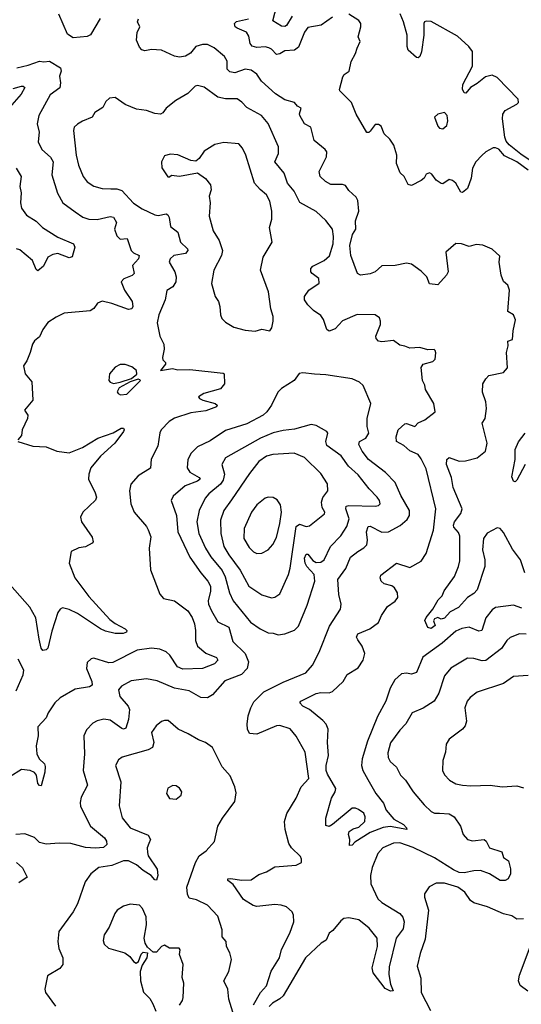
# Model space of a CAD drawing. Extents: x 2056909 to 2160450, y 827444 to 1016825.
# Tile 418 of 501: x 2111114 to 2114163, y 987673 to 993658. Entities that reach past the tile are written whole.
import ezdxf

# ---------------------------------------------------------------- set-up
doc = ezdxf.new("R2010")
doc.units = 0

msp = doc.modelspace()

# ---------------------------------------------------------------- linework, layer by layer
at = {"layer": '0CON10XD'}
for points in [[(2112769.9, 993680.1), (2112735, 993623.3), (2112725, 993616.7), (2112705, 993618.6), (2112652, 993652), (2112676.7, 993745)], [(2111603.3, 993665), (2111545, 993566.7), (2111525, 993556.7), (2111438.3, 993548.3), (2111405, 993570), (2111352.4, 993692.4)], [(2113924.5, 991205.5), (2113942.2, 991235), (2113950.5, 991295), (2113947.8, 991335), (2113926, 991395), (2113928.8, 991445), (2113946, 991475), (2113966.2, 991495), (2114055, 991513.3), (2114077.7, 991542.3), (2114073.3, 991635), (2114083.3, 991675), (2114080, 991705), (2114110, 991715), (2114112.7, 991767.3), (2114127.1, 991832.9), (2114115.8, 991865), (2114081.2, 991885), (2114090, 992015), (2114080, 992045), (2114055, 992066.7), (2114039.2, 992105), (2114028.6, 992185), (2114031.7, 992221.7), (2113985, 992262.5), (2113928.3, 992288.3), (2113888.3, 992291.7), (2113845, 992280), (2113800, 992295), (2113765, 992297.5), (2113703.1, 992245), (2113718.8, 992125), (2113708.8, 992105), (2113655, 992046.2), (2113605, 992053.3), (2113588, 992095), (2113555, 992130), (2113495, 992172.5), (2113465, 992177.5), (2113395, 992164.2), (2113315, 992162.5), (2113274.4, 992125.6), (2113245, 992113.1), (2113185, 992105.7), (2113168, 992115), (2113126.5, 992225), (2113120.9, 992285), (2113136.6, 992353.4), (2113157.9, 992385), (2113154.7, 992435.3), (2113174.3, 992495), (2113169.7, 992559.7), (2113159.3, 992579.3), (2113115, 992620.8), (2113095, 992650.8), (2113075, 992656.9), (2113005, 992655.6), (2112972.5, 992675), (2112939.4, 992705), (2112934.5, 992735), (2112978.9, 992825), (2112980, 992855), (2112970, 992870), (2112904.4, 992925), (2112883.8, 993005), (2112844, 993025), (2112817.5, 993075), (2112814.2, 993085.8), (2112825, 993120), (2112803, 993133), (2112785, 993155.8), (2112725, 993171.1), (2112668.1, 993208.1), (2112584.3, 993285), (2112555, 993328), (2112521.7, 993351.7), (2112485, 993358.5), (2112422.5, 993335), (2112390.5, 993340.5), (2112375, 993356.7), (2112375.6, 993405.6), (2112358.8, 993435), (2112296.4, 993486.4), (2112255, 993508.1), (2112225, 993507.1), (2112185, 993495.6), (2112151.9, 993455), (2112122.7, 993437.3), (2112085, 993430.8), (2112055, 993436), (2111975, 993473.6), (2111915, 993476.4), (2111875, 993470), (2111856.7, 993475), (2111841.4, 993491.4), (2111824.1, 993534.1), (2111828.8, 993581.2), (2111843.3, 993615), (2111830, 993645), (2111837, 993663)], [(2113015, 993674), (2112945.4, 993624.6), (2112865, 993610), (2112845, 993582.5), (2112808.9, 993491.1), (2112785, 993473.8), (2112725, 993468.6), (2112695, 993450), (2112675, 993446.9), (2112645, 993479.5), (2112628.3, 993488.3), (2112605, 993493.5), (2112555, 993489.1), (2112527.7, 993497.7), (2112514.2, 993514.3), (2112507.3, 993557.3), (2112493.3, 993583.3), (2112435, 993606.9), (2112424.3, 993615), (2112420, 993635), (2112432.5, 993647.5), (2112505, 993664.6)], [(2113922.5, 992832.5), (2113886.7, 992795), (2113866, 992755), (2113857.5, 992695), (2113835, 992632.5), (2113805, 992607.5), (2113795, 992610), (2113763.8, 992665), (2113745, 992681.2), (2113725, 992686.2), (2113685, 992660), (2113675, 992662.5), (2113645, 992683.8), (2113619.5, 992719.5), (2113605, 992726.7), (2113585, 992720), (2113572.5, 992695), (2113555, 992680), (2113495, 992651.2), (2113475, 992656.7), (2113450, 992705), (2113427.3, 992727.3), (2113404.5, 992784.5), (2113406.9, 992835), (2113387.5, 992895), (2113363, 992933), (2113330, 992965), (2113310.5, 993010.5), (2113295, 993021.2), (2113275, 993021.2), (2113245, 992980), (2113235, 992972), (2113223.3, 992973.3), (2113158.6, 993085), (2113131.4, 993155), (2113060, 993225), (2113057.5, 993235), (2113078.3, 993311.7), (2113085.8, 993324.2), (2113116, 993345), (2113128, 993405), (2113155, 993452.5), (2113166, 993485), (2113183.3, 993525), (2113171.2, 993555), (2113187.8, 993615), (2113187.8, 993635), (2113175, 993654.2), (2113115, 993692.5)], [(2114305, 992740.7), (2114160.6, 992840.6), (2114088.2, 992898.2), (2114070.8, 992920.8), (2114062.1, 992945), (2114047.9, 993055), (2114049.6, 993085), (2114063.5, 993106.5), (2114135, 993145.3), (2114144.7, 993155), (2114144.1, 993175), (2114015, 993306.2), (2113985, 993321.8), (2113945, 993311.8), (2113895, 993270.9), (2113853.4, 993246.6), (2113825, 993212.5), (2113815, 993213.3), (2113805.4, 993235.4), (2113807.2, 993265), (2113865, 993376.7), (2113866.4, 993465), (2113843.9, 993495), (2113775, 993557.5), (2113615, 993647.8), (2113585, 993649.1), (2113574.7, 993645.3), (2113570.4, 993635), (2113570, 993565), (2113556.5, 993463.5), (2113545.8, 993434.2), (2113535, 993426.2), (2113525, 993428), (2113475, 993473.3), (2113468.6, 993495), (2113469.4, 993565), (2113446.5, 993645), (2113426, 993695)], [(2111096.4, 993366.4), (2111165, 993381.5), (2111235, 993406.5), (2111261.5, 993401.5), (2111295, 993405.7), (2111362.5, 993365), (2111366.7, 993345), (2111356.2, 993315), (2111361.4, 993275), (2111357.5, 993245), (2111298.6, 993201.4), (2111231.4, 993075), (2111220.5, 993025), (2111231.8, 992975), (2111226.9, 992915), (2111249.1, 992869.1), (2111302.4, 992822.4), (2111318.5, 992795), (2111309.6, 992715), (2111344, 992604), (2111377.1, 992545), (2111450.4, 992490.4), (2111498.7, 992458.7), (2111535, 992446.7), (2111585, 992443.6), (2111665, 992462.7), (2111685, 992458.1), (2111701.9, 992425), (2111690, 992385), (2111705, 992343.8), (2111725, 992324.4), (2111768.3, 992328.3), (2111791.9, 992255), (2111805, 992241.9), (2111840, 992225), (2111835.6, 992205), (2111798.9, 992165), (2111810.6, 992115), (2111797.1, 992102.9), (2111746.2, 992083.8), (2111730.6, 992065), (2111751.5, 992015), (2111797.3, 991945), (2111802.2, 991915), (2111795, 991900.8), (2111775, 991897.3), (2111675, 991933.8), (2111615, 991948.1), (2111586.7, 991935), (2111565, 991903.3), (2111542.3, 991887.7), (2111385, 991874), (2111335, 991850.8), (2111285, 991818), (2111254.2, 991775), (2111235, 991730), (2111205, 991706.7), (2111191.2, 991685), (2111178.8, 991635), (2111157.5, 991585), (2111136.7, 991555), (2111147.5, 991505), (2111187.5, 991457.5), (2111193.8, 991345), (2111143.8, 991285), (2111163.3, 991255), (2111162, 991235), (2111128.8, 991165), (2111125, 991130), (2111103.3, 991105)], [(2111075, 993240.6), (2111125.3, 993255.3), (2111136, 993255), (2111145.3, 993245.3), (2111122.3, 993205), (2111053.1, 993125)], [(2114165, 990080), (2114115, 990100), (2114005, 990085.4), (2113985, 990070), (2113947.3, 990022.7), (2113922, 989945), (2113905, 989942.2), (2113845, 989964.5), (2113802, 989958), (2113765, 989940.9), (2113681.8, 989868.2), (2113565, 989782.5), (2113525, 989690.5), (2113495, 989679.5), (2113465, 989685.6), (2113435, 989681.5), (2113394.6, 989645), (2113365, 989594.2), (2113339.4, 989515), (2113287.7, 989422.3), (2113227, 989273), (2113194.8, 989165.2), (2113191.2, 989125), (2113200, 989095), (2113229, 989039), (2113278.5, 988955), (2113324.6, 988895), (2113342.2, 988852.2), (2113387.7, 988797.7), (2113445.7, 988765), (2113465.8, 988745), (2113467.5, 988735), (2113365, 988753.1), (2113322.3, 988747.7), (2113245, 988717.1), (2113151.9, 988658.1), (2113135, 988640.8), (2113118.3, 988638.3), (2113120, 988675), (2113112.5, 988705), (2113116.8, 988723.2), (2113140.5, 988739.5), (2113175, 988749.5), (2113212.2, 988785), (2113213.4, 988813.4), (2113205, 988833.8), (2113172.5, 988857.5), (2113155, 988865.8), (2113135, 988864.2), (2113016, 988765), (2112995, 988753.1), (2112975, 988760), (2112974.5, 988805), (2113009.4, 988925), (2113032.2, 988965), (2113036.2, 988985), (2112985, 989071.4), (2112977.3, 989095), (2112977.6, 989125), (2112990.6, 989185), (2112984.7, 989265.3), (2112988.8, 989345), (2112977.1, 989375), (2112957.2, 989397.2), (2112875.7, 989465.7), (2112834.3, 989485), (2112816.9, 989505), (2112822, 989515), (2112915, 989562), (2112945, 989567.5), (2112994.6, 989565.4), (2113015, 989573.5), (2113080.6, 989635), (2113105, 989678), (2113170.7, 989719.3), (2113202.2, 989765), (2113211.1, 989805), (2113195, 989850), (2113169.2, 989889.2), (2113160.5, 989905), (2113169.4, 989925), (2113242, 989955), (2113295, 989994), (2113312.6, 990037.4), (2113349.5, 990090.5), (2113395, 990123.3), (2113411.2, 990145), (2113410, 990175), (2113391.2, 990205), (2113375, 990215.8), (2113328.7, 990228.7), (2113310, 990245), (2113304.2, 990265), (2113309.3, 990280.7), (2113405, 990354.2), (2113485, 990328.6), (2113555, 990366.2), (2113585, 990413.3), (2113628.4, 990555), (2113642.5, 990685), (2113585, 990927.5), (2113555, 990989.4), (2113535.5, 991015), (2113485, 991038.1), (2113448.9, 991068.9), (2113404.2, 991095), (2113402.1, 991122.1), (2113414.3, 991165), (2113455, 991202), (2113465, 991204.2), (2113515, 991184.4), (2113535, 991207.1), (2113576.7, 991225), (2113640, 991275), (2113631.2, 991325), (2113580.6, 991410.6), (2113576.5, 991436.5), (2113562, 991465), (2113553.3, 991545), (2113566.4, 991563.6), (2113625, 991581.2), (2113640, 991595), (2113643.6, 991633.6), (2113638.3, 991648.3), (2113633.3, 991653.3), (2113595, 991651.2), (2113545, 991666), (2113485, 991660.8), (2113455, 991674), (2113425, 991678.8), (2113385, 991708.1), (2113315, 991700), (2113294.3, 991704.3), (2113280.5, 991720.5), (2113279.2, 991735), (2113306, 991805), (2113307.5, 991825), (2113300, 991845), (2113273.6, 991863.6), (2113165, 991867.1), (2113075, 991827.8), (2113031.2, 991778.8), (2112995, 991764.2), (2112980, 991775), (2112960, 991835), (2112945, 991860.8), (2112900.3, 991890.3), (2112865.7, 991925), (2112846, 991955), (2112844.3, 991975), (2112870.8, 992015), (2112935, 992056.7), (2112932.9, 992085), (2112891.4, 992115), (2112884.5, 992125), (2112884.5, 992145), (2112895, 992160.8), (2112964, 992195), (2112996.8, 992223.2), (2113019.1, 992295), (2113021.1, 992341.1), (2113014.4, 992385), (2112975, 992437.5), (2112915, 992492.5), (2112816.8, 992546.8), (2112783.1, 992615), (2112742.2, 992665), (2112721.9, 992725), (2112664.6, 992794.6), (2112686.5, 992845), (2112687.3, 992885), (2112625, 993028), (2112584.3, 993075), (2112495, 993124.3), (2112465, 993157.5), (2112435, 993178.1), (2112365, 993177.1), (2112317.9, 993187.9), (2112235, 993248.6), (2112195, 993259.2), (2112181.2, 993255), (2112135, 993210), (2112062.5, 993167.5), (2112005, 993120), (2111985, 993092), (2111970, 993085), (2111935, 993088.9), (2111885, 993106.7), (2111825, 993114.5), (2111755, 993143.6), (2111695, 993185.5), (2111659.1, 993180.9), (2111638.3, 993161.7), (2111620, 993125), (2111571.4, 993095), (2111554, 993065), (2111495, 993041.4), (2111465, 993022.5), (2111445.5, 993004.5), (2111440.5, 992985), (2111456.7, 992835), (2111470.6, 992775), (2111500.6, 992705), (2111525, 992673.1), (2111565, 992646.5), (2111615, 992631.5), (2111668.9, 992631.1), (2111705, 992631.1), (2111735, 992620.4), (2111805, 992543.9), (2111858.7, 992508.7), (2111935, 992472.5), (2111955, 992468.2), (2112005, 992478.1), (2112015, 992472.5), (2112023.5, 992455), (2112030.9, 992400.9), (2112075, 992365.8), (2112090.9, 992305), (2112134, 992265), (2112135.8, 992255), (2112122.4, 992237.6), (2112050, 992225), (2112028.1, 992205), (2112023.4, 992183.4), (2112056.5, 992125), (2112064.5, 992095), (2112063.1, 992065), (2112045.5, 992034.5), (2112008.3, 992011.7), (2111998.6, 991955), (2111960, 991865), (2111949.2, 991815), (2111966, 991735), (2111990, 991685), (2111992, 991655), (2111981.2, 991605), (2111985, 991590), (2112000, 991575), (2112000, 991565), (2111970, 991525), (2112041.9, 991538.1), (2112075, 991530), (2112148.3, 991531.7)], [(2113685, 992994), (2113710, 993015), (2113717, 993043), (2113711.2, 993075), (2113695, 993093.3), (2113655, 993084.2), (2113635.7, 993065), (2113655, 993011.2), (2113665, 992998.8), (2113685, 992994)], [(2112545, 991764.4), (2112585, 991778), (2112635, 991767.5), (2112646.7, 991785), (2112654, 991826), (2112654.3, 991855), (2112640.3, 991900.3), (2112625.6, 992005), (2112578.1, 992135), (2112594.6, 992215.4), (2112647.5, 992305), (2112632.9, 992395), (2112645.5, 992445), (2112647.3, 992495), (2112635, 992555.8), (2112613.1, 992593.1), (2112575, 992625.5), (2112541.2, 992665), (2112487.5, 992835), (2112468.3, 992878.3), (2112445, 992904), (2112355, 992912), (2112299.7, 992900.3), (2112235, 992858.8), (2112205.6, 992814.4), (2112185, 992798), (2112155, 992802.5), (2112075, 992837.1), (2112029.5, 992840.5), (2111995, 992831.2), (2111976.7, 992795), (2111978.3, 992758.3), (2112015, 992702.5), (2112025, 992702.5), (2112037, 992713), (2112085, 992707.5), (2112195, 992726.7), (2112242.7, 992692.7), (2112273.8, 992655), (2112278.8, 992625), (2112266.2, 992585), (2112271.2, 992545), (2112266.2, 992465), (2112290.8, 992375), (2112327, 992317), (2112346.9, 992255), (2112340, 992225), (2112294.7, 992135.3), (2112278.9, 992055), (2112302.2, 991975), (2112321.4, 991945), (2112330.8, 991915), (2112334.1, 991864.1), (2112342.3, 991842.3), (2112365, 991818.8), (2112415, 991789.2), (2112485, 991770), (2112545, 991764.4)], [(2114205, 992742.9), (2114135, 992794.6), (2114061, 992831), (2114025, 992870.6), (2114005, 992880), (2113991.3, 992878.7), (2113946.7, 992855), (2113922.5, 992832.5)], [(2111092.9, 992755), (2111122.9, 992705), (2111114.4, 992645), (2111122.9, 992605), (2111118.2, 992545), (2111125, 992512.9), (2111155, 992470), (2111214.1, 992434.1), (2111253.1, 992395), (2111345, 992337.1), (2111442, 992295), (2111449.2, 992275), (2111433.1, 992216.9), (2111415, 992210.4), (2111345, 992236.2), (2111315, 992231.6), (2111285.9, 992214.1), (2111259.1, 992160.9), (2111225, 992132.5), (2111215, 992140), (2111191.1, 992195), (2111115, 992260), (2111095, 992264.6)], [(2112148.3, 991531.7), (2112350, 991510), (2112356.7, 991505), (2112358, 991445), (2112335, 991414.2), (2112233.1, 991386.9), (2112201.2, 991365), (2112206.7, 991355), (2112226.7, 991345), (2112302.5, 991325), (2112313.3, 991315), (2112310, 991305), (2112245, 991280.8), (2112155, 991267.6), (2112055, 991236.9), (2112021.9, 991215), (2111974.3, 991165), (2111965, 991147.5), (2111953.1, 991065), (2111913.2, 990986.8), (2111908.9, 990931.1), (2111834.2, 990885), (2111790, 990835), (2111780.8, 990795), (2111789.4, 990715), (2111809.2, 990665), (2111885, 990576.7), (2111895, 990557.5), (2111911.2, 990515), (2111902, 990445), (2111910, 990315), (2111965.9, 990165.9), (2111988.8, 990138.8), (2112055, 990125.8), (2112135, 990064.5), (2112161.4, 990025), (2112176.5, 989985), (2112182.8, 989945), (2112182.3, 989885), (2112195, 989850.8), (2112245, 989808.2), (2112310.6, 989780.6), (2112318.9, 989765), (2112297.9, 989742.1), (2112225, 989714.6), (2112105, 989711.1), (2112073.8, 989725), (2112025.7, 989795.7), (2112004.7, 989814.7), (2111965, 989832.5), (2111915, 989836.9), (2111828, 989825), (2111679.4, 989750.6), (2111655, 989749.6), (2111565, 989777.5), (2111547.9, 989772.1), (2111525, 989750), (2111520, 989715), (2111552.5, 989635), (2111555, 989613.8), (2111537.7, 989602.3), (2111451.3, 989588.7), (2111360, 989535), (2111327.5, 989505), (2111287.5, 989445), (2111276, 989415), (2111225, 989358.8), (2111227.3, 989305), (2111214.7, 989245), (2111219.2, 989195), (2111233.5, 989165), (2111265.4, 989135.4), (2111268.3, 989118.3), (2111267.4, 989085), (2111245, 989000), (2111235, 989002), (2111224.6, 989015), (2111215.5, 989065), (2111205, 989082.9), (2111177.5, 989095), (2111125, 989100), (2111054.6, 989055.4)], [(2112535, 987670), (2112578.5, 987745), (2112613.2, 987785), (2112642.4, 987875), (2112693.5, 987955), (2112705, 988006), (2112755, 988105.8), (2112780.8, 988175), (2112778.5, 988215), (2112770, 988235), (2112734.7, 988264.7), (2112703.6, 988276.4), (2112665, 988280.4), (2112555, 988267.3), (2112532.6, 988272.6), (2112475, 988310), (2112411.6, 988401.6), (2112380, 988425), (2112380, 988435), (2112395, 988438.6), (2112465, 988427.5), (2112521.2, 988428.8), (2112568, 988462), (2112615, 988478.6), (2112665, 988508.9), (2112795, 988518.6), (2112825.8, 988535), (2112827.5, 988555), (2112821.4, 988571.4), (2112765, 988624.2), (2112750.3, 988650.3), (2112728.4, 988735), (2112722.8, 988785), (2112738, 988832), (2112795, 988926.2), (2112824.7, 988995.3), (2112871.1, 989045), (2112849.2, 989205), (2112795, 989302.5), (2112757.2, 989347.2), (2112695, 989368.1), (2112675, 989365.6), (2112555, 989315.5), (2112510, 989320), (2112497.8, 989345), (2112496.7, 989375), (2112503.4, 989426.6), (2112517.9, 989475), (2112537.7, 989512.3), (2112597.9, 989572.1), (2112715, 989631.9), (2112852.2, 989687.8), (2112894.3, 989735), (2112935, 989813.8), (2112997.9, 989972.1), (2113064.4, 990075), (2113068.6, 990105), (2113053.5, 990165), (2113046.9, 990255), (2113096.9, 990323.1), (2113125, 990390.6), (2113170, 990425), (2113205, 990447.1), (2113223.3, 990466.7), (2113227.9, 990495), (2113222.8, 990545), (2113232.6, 990577.4), (2113245, 990578.5), (2113315, 990543.4), (2113355, 990545.4), (2113426.4, 990583.6), (2113469.2, 990620.8), (2113482.7, 990645), (2113482.3, 990675), (2113431.3, 990765), (2113395.8, 990845.8), (2113336.5, 990905), (2113234.4, 990984.4), (2113195.3, 991035), (2113174.6, 991075), (2113180, 991095), (2113218, 991115), (2113235.8, 991145), (2113226.7, 991185), (2113225.4, 991235), (2113247.8, 991325), (2113200.8, 991435), (2113179.2, 991455), (2113135, 991474.3), (2112975, 991499.6), (2112905, 991503.5), (2112835, 991511.2), (2112812.7, 991507.3), (2112783.1, 991465), (2112705, 991416.2), (2112682.2, 991395), (2112645.4, 991314.6), (2112616.9, 991275), (2112594.4, 991255), (2112495, 991201.3), (2112365, 991160.4), (2112272.7, 991097.3), (2112195, 991061.5), (2112155.9, 991024.1), (2112135.3, 990984.7), (2112131.1, 990935), (2112147.3, 990907.3), (2112204.3, 990875), (2112210, 990865), (2112195, 990852.2), (2112120, 990825), (2112047.8, 990762.2), (2112035.6, 990735), (2112067.7, 990645), (2112075.4, 990545), (2112148, 990392), (2112214.8, 990294.8), (2112256.9, 990245), (2112273.2, 990215), (2112274.7, 990185), (2112259.6, 990125), (2112262.1, 990105), (2112280, 990065), (2112318.3, 989998.3), (2112385.4, 989965), (2112408.8, 989878.8), (2112484.8, 989804.8), (2112504.1, 989755), (2112496.5, 989713.5), (2112462.5, 989677.5), (2112360.2, 989639.8), (2112286.1, 989553.9), (2112255, 989535.5), (2112215, 989537.3), (2112145, 989577.8), (2112055, 989594.5), (2111950.2, 989640.2), (2111885, 989651.9), (2111791.1, 989638.9), (2111732.3, 989607.7), (2111714.7, 989585.3), (2111722.2, 989545), (2111773.8, 989485), (2111781.3, 989465), (2111775.3, 989405), (2111759.1, 989350.9), (2111745.5, 989344.5), (2111735, 989348.5), (2111665, 989399.5), (2111624.6, 989405.4), (2111585, 989395.6), (2111558.9, 989381.1), (2111519.3, 989340.7), (2111503.1, 989305), (2111507.5, 989195), (2111500.5, 989095), (2111525.5, 989005), (2111487.9, 988932.1), (2111480.9, 988899.1), (2111483.1, 988875), (2111544.5, 988755), (2111629.4, 988685), (2111642.2, 988665), (2111643.1, 988645), (2111623.1, 988626.9), (2111575, 988622), (2111515, 988626.8), (2111425, 988650.9), (2111355, 988652.9), (2111275.8, 988645.8), (2111235, 988656.7), (2111205, 988686.7), (2111145, 988708.8), (2111090, 988705)], [(2111685, 991447.1), (2111725, 991454), (2111792.7, 991477.3), (2111826.1, 991503.9), (2111823.8, 991525), (2111795, 991548), (2111755, 991562.9), (2111725, 991562.5), (2111695, 991546), (2111660, 991505), (2111655.9, 991465.9), (2111663.8, 991455), (2111685, 991447.1)], [(2111727.7, 991377.7), (2111765, 991381.4), (2111835, 991450), (2111847.5, 991465), (2111845, 991470), (2111835, 991472.5), (2111785, 991457.5), (2111718.8, 991421.2), (2111707, 991397), (2111712.5, 991385), (2111727.7, 991377.7)], [(2111103.8, 991095), (2111195, 991066), (2111275, 991061.2), (2111340, 991035), (2111415, 991026.2), (2111495, 991057.8), (2111588.8, 991115), (2111682.8, 991147.2), (2111730, 991175), (2111745.6, 991175.6), (2111750, 991165), (2111745.8, 991155), (2111692.3, 991085), (2111604.4, 991005.6), (2111546.1, 990935), (2111534.6, 990895), (2111533.1, 990865), (2111571.9, 990781.9), (2111580.8, 990755), (2111575, 990736.7), (2111498, 990665), (2111484.2, 990635), (2111490, 990605), (2111555, 990513.3), (2111560, 990485), (2111554.1, 990475.9), (2111515, 990453.8), (2111472.9, 990447.1), (2111427.5, 990425), (2111414.3, 990355), (2111448.6, 990265), (2111535, 990152.9), (2111662.7, 990012.7), (2111695, 989987.5), (2111754.5, 989954.5), (2111766, 989945), (2111764, 989935), (2111743.6, 989926.4), (2111695, 989926.5), (2111635, 989941.5), (2111604.5, 989954.5), (2111465, 990047.7), (2111415, 990073.3), (2111375, 990082.5), (2111360, 990075), (2111345, 990053.8), (2111309.3, 989940.7), (2111285, 989837.5), (2111275, 989826.7), (2111255, 989823.3), (2111245, 989837.5), (2111231.8, 989891.8), (2111212.4, 990022.4), (2111175, 990087.1), (2111055, 990225.6)], [(2112685, 989919.2), (2112725, 989924.3), (2112785, 989947.3), (2112808.5, 989971.5), (2112860.7, 990099.3), (2112907.3, 990245), (2112904.7, 990285), (2112860, 990335), (2112850, 990355), (2112846, 990384), (2112855, 990409.2), (2112865, 990410), (2112895, 990370.7), (2112915, 990358.7), (2112945, 990361.4), (2112964.6, 990375), (2113003.4, 990456.6), (2113065, 990521.2), (2113102.6, 990577.4), (2113116.7, 990625), (2113096.5, 990685), (2113099.1, 990700.9), (2113115, 990705.7), (2113275, 990701.8), (2113294.5, 990705.5), (2113305.7, 990715), (2113301.5, 990735), (2113287.5, 990755), (2113237.3, 990807.3), (2113171.4, 990891.4), (2113113.2, 990945), (2113067.1, 991007.1), (2112980.2, 991070.2), (2112974.6, 991095), (2112986.9, 991145), (2112981.4, 991155), (2112915, 991191.4), (2112885, 991197.1), (2112785, 991168.5), (2112715, 991161.3), (2112655, 991147.5), (2112578.1, 991115), (2112365.6, 990995), (2112343.3, 990955), (2112358, 990895), (2112351.3, 990858.7), (2112334.5, 990835.5), (2112264.1, 990775.9), (2112241.2, 990748.8), (2112204, 990675), (2112189.7, 990605), (2112203.4, 990535), (2112242.9, 990445), (2112275, 990393.8), (2112345, 990309.6), (2112362.2, 990272.2), (2112390, 990175), (2112410.8, 990125), (2112516.7, 989996.7), (2112574.7, 989954.7), (2112625, 989931.1), (2112655, 989929.4), (2112685, 989919.2)], [(2114183.2, 990295), (2114157.5, 990375), (2114109, 990439), (2114055, 990541.4), (2114035, 990565.5), (2114015, 990568.8), (2113955, 990536.1), (2113933.4, 990505), (2113927.3, 990435), (2113941.9, 990375), (2113941.6, 990335), (2113895, 990192.9), (2113875, 990170), (2113835, 990145.6), (2113781.9, 990085), (2113731.2, 990058.8), (2113695, 990020.9), (2113675.4, 990014.6), (2113655, 990024), (2113635, 990016.2), (2113628.8, 990005), (2113638.6, 989975), (2113615, 989957.5), (2113594, 989964), (2113576, 990006), (2113583.5, 990025), (2113624.5, 990075.5), (2113657.8, 990132.2), (2113681.4, 990155), (2113693.7, 990186.3), (2113757.5, 990272.5), (2113781.6, 990335), (2113788.2, 990368.2), (2113788.1, 990518.1), (2113781.2, 990541.2), (2113753.2, 990573.2), (2113750.5, 990585), (2113757.5, 990605), (2113794.1, 990655.9), (2113803.1, 990685), (2113748.8, 990815), (2113738.2, 990875), (2113708.5, 990955), (2113709.4, 990985), (2113725, 990997.1), (2113785, 990974.3), (2113824.2, 990975.8), (2113895, 990994.2), (2113945.5, 991034.5), (2113955.7, 991085), (2113924.5, 991205.5)], [(2114185.4, 990954.6), (2114135, 990858.8), (2114125, 990850), (2114115, 990852.5), (2114105, 990880), (2114126.2, 990985), (2114124.6, 991045), (2114145, 991093.1), (2114185.6, 991145)], [(2112645, 990144.3), (2112665, 990147.5), (2112695, 990168), (2112747.8, 990285), (2112758.8, 990325), (2112795, 990577.1), (2112815, 990591.1), (2112855, 990578.2), (2112875, 990582.5), (2112965.9, 990654.1), (2112968, 990665), (2112952.7, 990692.7), (2112947.5, 990725), (2112956.4, 990753.6), (2112987.8, 990795), (2112985, 990836.7), (2112945, 990900.6), (2112845, 990997.1), (2112783.1, 991023.1), (2112653.3, 991015), (2112615, 991005.3), (2112568.3, 990971.7), (2112510.4, 990899.6), (2112400.5, 990739.5), (2112353.8, 990675), (2112333.8, 990615), (2112336.8, 990535), (2112354.7, 990455), (2112384.7, 990405), (2112455, 990312.2), (2112506.7, 990215), (2112585, 990161.1), (2112645, 990144.3)], [(2112555, 990413.5), (2112585, 990414.4), (2112623.9, 990436.1), (2112651.7, 990468.3), (2112675, 990511.2), (2112695.4, 990595), (2112704.5, 990665), (2112698.5, 990708.5), (2112679.7, 990739.7), (2112654.4, 990754.4), (2112625, 990756.7), (2112605, 990749.4), (2112555, 990708.6), (2112522.7, 990665), (2112478.5, 990565), (2112476.9, 990505), (2112509.1, 990449.1), (2112535, 990423.6), (2112555, 990413.5)], [(2114192.8, 989922.8), (2114152.5, 989925), (2114095, 989902), (2114075, 989883.8), (2114042.2, 989835), (2113946.4, 989763.6), (2113925, 989761.2), (2113875, 989775.4), (2113835, 989776.4), (2113735, 989715.5), (2113695, 989670), (2113661.1, 989565), (2113634, 989515), (2113566.2, 989473.8), (2113499.5, 989445), (2113461.4, 989378.6), (2113425, 989340), (2113368.3, 989261.7), (2113352.4, 989202.4), (2113353.9, 989173.9), (2113365, 989148), (2113405, 989114), (2113428.6, 989065), (2113458.6, 989035), (2113505.7, 988965), (2113572, 988885), (2113615, 988844.2), (2113635.6, 988835.6), (2113664.5, 988834.5), (2113725, 988830.4), (2113755, 988811.5), (2113792.7, 988755), (2113810, 988705), (2113835, 988675.7), (2113865.7, 988665.7), (2113937.5, 988675), (2113950, 988665), (2113970, 988625), (2114045, 988600), (2114053.8, 988565), (2114084.2, 988544.2), (2114096.7, 988496.7), (2114097.1, 988465), (2114082, 988435), (2114064.6, 988425.4), (2114035, 988424.6), (2113970, 988465), (2113915, 988485.9), (2113875, 988484.2), (2113815, 988471.5), (2113785, 988474.8), (2113750.2, 988490.2), (2113635, 988563.5), (2113505, 988626.1), (2113424.7, 988654.7), (2113385, 988652), (2113321.9, 988625), (2113290.2, 988589.8), (2113256.7, 988505)], [(2111092.1, 989577.9), (2111135.6, 989675), (2111138.6, 989705), (2111105, 989770)], [(2114205, 989671.5), (2114115, 989666.5), (2114055, 989623.3), (2113895, 989570.8), (2113852.4, 989537.6), (2113834.2, 989515), (2113818.9, 989475), (2113828.5, 989395), (2113821.9, 989365), (2113805, 989345.8), (2113723.3, 989285), (2113705.8, 989254.2), (2113701.4, 989205), (2113685.6, 989155), (2113684.3, 989095), (2113695, 989068.8), (2113726.1, 989036.1), (2113765, 989013.6), (2113805.5, 989005.5), (2113855, 989001.1), (2113974.3, 989004.3), (2114045.9, 988994.1), (2114135, 989000), (2114175, 988988.5)], [(2112410, 987625), (2112385.5, 987705), (2112378.1, 987765), (2112354.3, 987815), (2112385, 987872.5), (2112401.2, 987945), (2112391.2, 987985), (2112370, 988025), (2112368, 988055), (2112345, 988082.5), (2112344.4, 988125), (2112317.9, 988207.9), (2112256.2, 988275), (2112188.7, 988308.7), (2112145, 988318), (2112133.3, 988343.3), (2112129.1, 988385), (2112182.7, 988535), (2112205.6, 988575), (2112247.1, 988605), (2112298.3, 988661.7), (2112318.6, 988755), (2112345.8, 988805), (2112422.5, 988905), (2112429.3, 988959.3), (2112421.2, 988995), (2112392.7, 989062.7), (2112345, 989116.2), (2112285, 989234), (2112243.4, 989263.4), (2112200.2, 989280.2), (2112138, 989318), (2112076.3, 989346.3), (2112017.2, 989397.2), (2111995, 989398.9), (2111975, 989391.9), (2111943.3, 989366.7), (2111915.6, 989325), (2111929.7, 989265), (2111921.8, 989235), (2111895, 989220), (2111737.5, 989175), (2111715, 989160), (2111696.4, 989123.6), (2111728.1, 989025), (2111718.9, 988878.9), (2111736, 988806), (2111785, 988745.5), (2111895, 988701.1), (2111908.5, 988675), (2111898.8, 988651.2), (2111888.5, 988625), (2111890, 988595), (2111895.5, 988575), (2111949.6, 988495), (2111954.2, 988455), (2111945, 988427.5), (2111935, 988430), (2111912.5, 988455), (2111865, 988485.4), (2111825, 988520.4), (2111775, 988544.6), (2111745, 988544.6), (2111673.5, 988516.5), (2111595, 988504.4), (2111546, 988465), (2111512.4, 988417.6), (2111466.1, 988283.9), (2111438.6, 988235), (2111352.5, 988115), (2111345.7, 988055), (2111353, 988013), (2111375.7, 987955), (2111376.2, 987915), (2111358.8, 987891.2), (2111283.8, 987845), (2111266.2, 987765), (2111271.2, 987745), (2111330.8, 987660.8)], [(2112065, 988920), (2112096, 988945), (2112098.8, 988965), (2112085, 988986.7), (2112065, 989000), (2112045, 989003.3), (2112013.6, 988986.4), (2112006.7, 988955), (2112024, 988924), (2112065, 988920)], [(2111093.8, 988535), (2111131.7, 988501.7), (2111160, 988445), (2111108.8, 988411.2)], [(2113256.7, 988505), (2113245.5, 988455), (2113248.1, 988405), (2113291.5, 988315), (2113315, 988291.2), (2113424.2, 988224.2), (2113441.6, 988201.6), (2113451.2, 988175), (2113445, 988131.4), (2113401.3, 988075), (2113359.5, 987900.5), (2113357.7, 987855), (2113368.2, 987795), (2113383.3, 987755), (2113367.1, 987752.9), (2113335, 987769.2), (2113262.9, 987865), (2113255.7, 987895), (2113288.7, 988025), (2113287.1, 988075), (2113238.2, 988135), (2113175, 988185.4), (2113115, 988199.5), (2113084, 988195), (2113065, 988180.8), (2113018.1, 988121.9), (2112995, 988104.5), (2112976.3, 988063.7), (2112946, 988045), (2112851.1, 987955), (2112715, 987723.8), (2112695, 987705.3), (2112650, 987680), (2112630.4, 987659.6)], [(2114175, 988192), (2114135, 988190), (2114105, 988211.4), (2114055, 988223.1), (2113956.7, 988265), (2113875, 988289.5), (2113854.7, 988304.7), (2113819.2, 988355), (2113776, 988385), (2113695, 988410), (2113645, 988410), (2113603, 988387), (2113574.2, 988345), (2113574.3, 988325), (2113598.1, 988245), (2113577.9, 988067.9), (2113547.6, 987982.4), (2113530.6, 987905), (2113551.3, 987831.3), (2113554.6, 987745), (2113611.5, 987635)], [(2112085, 987666.7), (2112104, 987695), (2112108, 987715), (2112111.2, 987801.2), (2112102.5, 987835), (2112107.5, 987915), (2112086.2, 987975), (2112090, 988005), (2112083.3, 988013.3), (2112025, 988013.3), (2111995, 988033.3), (2111976.7, 988025), (2111945, 987990), (2111925, 987990), (2111890.7, 988020.7), (2111877.5, 988045), (2111871.2, 988075), (2111884.5, 988155), (2111881.8, 988205), (2111861.1, 988255), (2111842, 988275), (2111785, 988281.9), (2111745, 988268.6), (2111707.5, 988245), (2111692.2, 988225), (2111657.9, 988142.1), (2111628, 988095), (2111621.2, 988061.2), (2111627.7, 988037.7), (2111653.3, 988015), (2111752.5, 987985), (2111783, 987963), (2111805, 987932.5), (2111823, 987923), (2111837, 987933), (2111853, 987977), (2111865, 987990), (2111890, 987985), (2111887.5, 987955), (2111858.3, 987911.7), (2111847, 987873), (2111848.8, 987815), (2111866.4, 987746.4), (2111905, 987707.5), (2111924, 987675), (2111940.9, 987630.9)], [(2114202.1, 987752.1), (2114155, 987788), (2114146.4, 987816.4), (2114150.8, 987849.2), (2114217.2, 988022.8)]]:
    msp.add_lwpolyline(points, dxfattribs=at)

doc.saveas('drawing.dxf')
